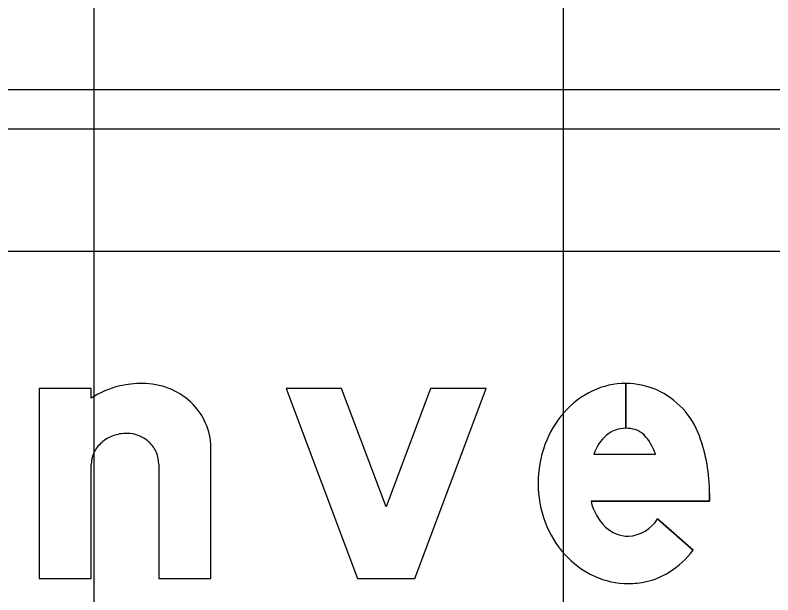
# Model space of a CAD drawing. Extents: x 2193008 to 2198143, y 1236112 to 1237864.
# Drawn here: x 2195472.447 to 2195475.676, y 1237207.642 to 1237210.111 of the extents above; entities that cross this region are included whole.
import ezdxf

# ---------------------------------------------------------------- set-up
doc = ezdxf.new("R2010")
doc.units = 0
for name, color, linetype in [('GSBWFILL', 7, 'Continuous'), ('GSCOLORFILL', 7, 'Continuous'), ('GSOUTLINE', 7, 'Continuous'), ('M-ROADS', 7, 'Continuous')]:
    doc.layers.add(name, color=color, linetype=linetype)

msp = doc.modelspace()

# ---------------------------------------------------------------- linework, layer by layer
at = {"layer": 'GSBWFILL'}
for p, q in [((2195475.0491, 1237208.5425), (2195475.0491, 1237208.3515)), ((2195475.0492, 1237208.3515), (2195475.0492, 1237208.5425)), ((2195474.914, 1237208.2405), (2195475.1763, 1237208.2405)), ((2195473.0594, 1237208.1977), (2195473.0594, 1237207.712)), ((2195475.1851, 1237207.9662), (2195475.3367, 1237207.832))]:
    msp.add_line(p, q, dxfattribs=at)
for points in [[(2195472.7715, 1237208.4803), (2195472.7715, 1237208.5203), (2195472.5501, 1237208.5203), (2195472.5501, 1237207.712), (2195472.7715, 1237207.712), (2195472.7715, 1237208.1977)], [(2195473.0594, 1237207.712), (2195473.2808, 1237207.712), (2195473.2808, 1237208.2705)], [(2195475.4067, 1237208.0728), (2195475.4067, 1237208.0412), (2195474.9014, 1237208.0412)]]:
    msp.add_lwpolyline(points, dxfattribs=at)
msp.add_lwpolyline([(2195473.8386, 1237208.5203), (2195473.6019, 1237208.5203), (2195473.9064, 1237207.712), (2195474.15, 1237207.712), (2195474.4545, 1237208.5203), (2195474.2179, 1237208.5203), (2195474.0282, 1237208.0169)], close=True, dxfattribs=at)
for centre, radius, start, end in [((2195475.0491, 1237208.2145), 0.328, 90, 115.3224), ((2195475.0491, 1237208.2145), 0.328, 66.2413, 89.9903), ((2195475.0716, 1237208.1669), 0.3806, 115.3224, 138.8015), ((2195475.0408, 1237208.2015), 0.3432, 19.9901, 65.8469), ((2195475.1068, 1237208.1362), 0.4273, 138.8015, 160.0695), ((2195475.0491, 1237208.2231), 0.1284, 90, 129.2086), ((2195475.0491, 1237208.2026), 0.1488, 74.2341, 89.9787), ((2195475.067, 1237208.266), 0.083, 43.3306, 74.2341), ((2195475.0804, 1237208.1899), 0.174, 130.2868, 163.0777), ((2195474.968, 1237208.1725), 0.2192, 18.0656, 43.3306), ((2195474.687, 1237208.0728), 0.7197, 0, 19.9901), ((2195475.1618, 1237208.1162), 0.4859, 160.0695, 180), ((2195475.1473, 1237208.1162), 0.4714, 180, 200.5021), ((2195475.1141, 1237208.0882), 0.2179, 192.4467, 226.2893), ((2195475.1051, 1237208.1004), 0.4263, 200.5021, 222.0738), ((2195475.05, 1237208.0497), 0.1589, 273.8929, 328.2838), ((2195475.0627, 1237208.0353), 0.1441, 226.5476, 269.2365), ((2195475.0781, 1237208.076), 0.3899, 222.0738, 245.3524), ((2195475.0121, 1237208.0863), 0.4124, 302.591, 321.9228), ((2195475.0608, 1237208.0383), 0.3484, 245.3524, 270), ((2195475.0702, 1237207.9954), 0.3045, 282.4743, 302.591), ((2195475.0608, 1237208.0383), 0.3484, 270, 282.4743)]:
    msp.add_arc(centre, radius, start, end, dxfattribs=at)
for centre, major_axis, start_param, end_param in [((2195472.9857, 1237208.144), (0, 0.3987), 0.235088, 0.567132), ((2195472.9895, 1237208.0995), (0, 0.4429), 0, 0.219986), ((2195472.9895, 1237208.2307), (0, 0.3117), 5.914285, 6.283185), ((2195472.997, 1237208.2501), (0, 0.2909), 5.532258, 5.914285), ((2195473.0086, 1237208.2626), (0, 0.2739), 5.130076, 5.532258), ((2195473.0266, 1237208.2705), (0, 0.2542), 4.712389, 5.130076), ((2195472.9234, 1237208.1554), (0, 0.1743), 0, 0.345704), ((2195472.9234, 1237208.1899), (0, 0.1399), 5.900624, 6.283185), ((2195472.916, 1237208.1761), (0, 0.1524), 0.345704, 0.715718), ((2195472.9249, 1237208.1937), (0, 0.1358), 5.51227, 5.900624), ((2195472.9045, 1237208.1892), (0, 0.1349), 0.715718, 1.126231), ((2195472.9273, 1237208.1961), (0, 0.1324), 5.115435, 5.51227), ((2195472.8869, 1237208.1977), (0, 0.1153), 1.126231, 1.570796), ((2195472.931, 1237208.1977), (0, 0.1284), 4.712389, 5.115435)]:
    msp.add_ellipse(centre, major_axis=major_axis, ratio=0.999997, start_param=start_param, end_param=end_param, dxfattribs=at)
at = {"layer": 'GSCOLORFILL'}
for p, q in [((2195484.8138, 1237209.7933), (2195469.6623, 1237209.7933)), ((2195469.6623, 1237209.6268), (2195484.8138, 1237209.6268)), ((2195475.0491, 1237208.5425), (2195475.0491, 1237208.3515)), ((2195475.0492, 1237208.3515), (2195475.0492, 1237208.5425)), ((2195474.914, 1237208.2405), (2195475.1763, 1237208.2405)), ((2195473.0594, 1237208.1977), (2195473.0594, 1237207.712)), ((2195475.1851, 1237207.9662), (2195475.3367, 1237207.832))]:
    msp.add_line(p, q, dxfattribs=at)
for points in [[(2195472.7715, 1237208.4803), (2195472.7715, 1237208.5203), (2195472.5501, 1237208.5203), (2195472.5501, 1237207.712), (2195472.7715, 1237207.712), (2195472.7715, 1237208.1977)], [(2195473.0594, 1237207.712), (2195473.2808, 1237207.712), (2195473.2808, 1237208.2705)], [(2195475.4067, 1237208.0728), (2195475.4067, 1237208.0412), (2195474.9014, 1237208.0412)]]:
    msp.add_lwpolyline(points, dxfattribs=at)
msp.add_lwpolyline([(2195473.8386, 1237208.5203), (2195473.6019, 1237208.5203), (2195473.9064, 1237207.712), (2195474.15, 1237207.712), (2195474.4545, 1237208.5203), (2195474.2179, 1237208.5203), (2195474.0282, 1237208.0169)], close=True, dxfattribs=at)
for centre, radius, start, end in [((2195475.0491, 1237208.2145), 0.328, 90, 115.3224), ((2195475.0491, 1237208.2145), 0.328, 66.2413, 89.9903), ((2195475.0716, 1237208.1669), 0.3806, 115.3224, 138.8015), ((2195475.0408, 1237208.2015), 0.3432, 19.9901, 65.8469), ((2195475.1068, 1237208.1362), 0.4273, 138.8015, 160.0695), ((2195475.0491, 1237208.2231), 0.1284, 90, 129.2086), ((2195475.0491, 1237208.2026), 0.1488, 74.2341, 89.9787), ((2195475.067, 1237208.266), 0.083, 43.3306, 74.2341), ((2195475.0804, 1237208.1899), 0.174, 130.2868, 163.0777), ((2195474.968, 1237208.1725), 0.2192, 18.0656, 43.3306), ((2195474.687, 1237208.0728), 0.7197, 0, 19.9901), ((2195475.1618, 1237208.1162), 0.4859, 160.0695, 180), ((2195475.1473, 1237208.1162), 0.4714, 180, 200.5021), ((2195475.1141, 1237208.0882), 0.2179, 192.4467, 226.2893), ((2195475.1051, 1237208.1004), 0.4263, 200.5021, 222.0738), ((2195475.05, 1237208.0497), 0.1589, 273.8929, 328.2838), ((2195475.0627, 1237208.0353), 0.1441, 226.5476, 269.2365), ((2195475.0781, 1237208.076), 0.3899, 222.0738, 245.3524), ((2195475.0121, 1237208.0863), 0.4124, 302.591, 321.9228), ((2195475.0608, 1237208.0383), 0.3484, 245.3524, 270), ((2195475.0702, 1237207.9954), 0.3045, 282.4743, 302.591), ((2195475.0608, 1237208.0383), 0.3484, 270, 282.4743)]:
    msp.add_arc(centre, radius, start, end, dxfattribs=at)
for centre, major_axis, start_param, end_param in [((2195472.9857, 1237208.144), (0, 0.3987), 0.235088, 0.567132), ((2195472.9895, 1237208.0995), (0, 0.4429), 0, 0.219986), ((2195472.9895, 1237208.2307), (0, 0.3117), 5.914285, 6.283185), ((2195472.997, 1237208.2501), (0, 0.2909), 5.532258, 5.914285), ((2195473.0086, 1237208.2626), (0, 0.2739), 5.130076, 5.532258), ((2195473.0266, 1237208.2705), (0, 0.2542), 4.712389, 5.130076), ((2195472.9234, 1237208.1554), (0, 0.1743), 0, 0.345704), ((2195472.9234, 1237208.1899), (0, 0.1399), 5.900624, 6.283185), ((2195472.916, 1237208.1761), (0, 0.1524), 0.345704, 0.715718), ((2195472.9249, 1237208.1937), (0, 0.1358), 5.51227, 5.900624), ((2195472.9045, 1237208.1892), (0, 0.1349), 0.715718, 1.126231), ((2195472.9273, 1237208.1961), (0, 0.1324), 5.115435, 5.51227), ((2195472.8869, 1237208.1977), (0, 0.1153), 1.126231, 1.570796), ((2195472.931, 1237208.1977), (0, 0.1284), 4.712389, 5.115435)]:
    msp.add_ellipse(centre, major_axis=major_axis, ratio=0.999997, start_param=start_param, end_param=end_param, dxfattribs=at)
at = {"layer": 'GSOUTLINE'}
for p, q in [((2195474.914, 1237208.2405), (2195475.1763, 1237208.2405)), ((2195473.0594, 1237208.1977), (2195473.0594, 1237207.712)), ((2195475.3367, 1237207.832), (2195475.1851, 1237207.9662))]:
    msp.add_line(p, q, dxfattribs=at)
for points in [[(2195472.7715, 1237208.4803), (2195472.7715, 1237208.5203), (2195472.5501, 1237208.5203), (2195472.5501, 1237207.712), (2195472.7715, 1237207.712), (2195472.7715, 1237208.1977)], [(2195473.0594, 1237207.712), (2195473.2808, 1237207.712), (2195473.2808, 1237208.2705)], [(2195474.9014, 1237208.0412), (2195475.4067, 1237208.0412), (2195475.4067, 1237208.0728)]]:
    msp.add_lwpolyline(points, dxfattribs=at)
msp.add_lwpolyline([(2195473.8386, 1237208.5203), (2195473.6019, 1237208.5203), (2195473.9064, 1237207.712), (2195474.15, 1237207.712), (2195474.4545, 1237208.5203), (2195474.2179, 1237208.5203), (2195474.0282, 1237208.0169)], close=True, dxfattribs=at)
for centre, radius, start, end in [((2195475.0491, 1237208.2145), 0.328, 90, 115.3224), ((2195475.0491, 1237208.2145), 0.328, 66.2413, 90), ((2195475.0716, 1237208.1669), 0.3806, 115.3224, 138.8015), ((2195475.0408, 1237208.2015), 0.3432, 19.9901, 65.8469), ((2195475.1068, 1237208.1362), 0.4273, 138.8015, 160.0695), ((2195475.0491, 1237208.2231), 0.1284, 90, 129.2086), ((2195475.0491, 1237208.2026), 0.1488, 74.2341, 90), ((2195475.067, 1237208.266), 0.083, 43.3306, 74.2341), ((2195475.0804, 1237208.1899), 0.174, 130.2868, 163.0777), ((2195474.968, 1237208.1725), 0.2192, 18.0656, 43.3306), ((2195474.687, 1237208.0728), 0.7197, 0, 19.9901), ((2195475.1618, 1237208.1162), 0.4859, 160.0695, 180), ((2195475.1473, 1237208.1162), 0.4714, 180, 200.5021), ((2195475.1141, 1237208.0882), 0.2179, 192.4467, 226.2893), ((2195475.1051, 1237208.1004), 0.4263, 200.5021, 222.0738), ((2195475.05, 1237208.0497), 0.1589, 273.8929, 328.2838), ((2195475.0627, 1237208.0353), 0.1441, 226.5476, 269.2365), ((2195475.0781, 1237208.076), 0.3899, 222.0738, 245.3524), ((2195475.0121, 1237208.0863), 0.4124, 302.591, 321.9228), ((2195475.0608, 1237208.0383), 0.3484, 245.3524, 270), ((2195475.0702, 1237207.9954), 0.3045, 282.4743, 302.591), ((2195475.0608, 1237208.0383), 0.3484, 270, 282.4743)]:
    msp.add_arc(centre, radius, start, end, dxfattribs=at)
for centre, major_axis, start_param, end_param in [((2195472.9857, 1237208.144), (0, 0.3987), 0.235088, 0.567132), ((2195472.9895, 1237208.0995), (0, 0.4429), 0, 0.219986), ((2195472.9895, 1237208.2307), (0, 0.3117), 5.914285, 6.283185), ((2195472.997, 1237208.2501), (0, 0.2909), 5.532258, 5.914285), ((2195473.0086, 1237208.2626), (0, 0.2739), 5.130076, 5.532258), ((2195473.0266, 1237208.2705), (0, 0.2542), 4.712389, 5.130076), ((2195472.9234, 1237208.1554), (0, 0.1743), 0, 0.345704), ((2195472.9234, 1237208.1899), (0, 0.1399), 5.900624, 6.283185), ((2195472.916, 1237208.1761), (0, 0.1524), 0.345704, 0.715718), ((2195472.9249, 1237208.1937), (0, 0.1358), 5.51227, 5.900624), ((2195472.9045, 1237208.1892), (0, 0.1349), 0.715718, 1.126231), ((2195472.9273, 1237208.1961), (0, 0.1324), 5.115435, 5.51227), ((2195472.8869, 1237208.1977), (0, 0.1153), 1.126231, 1.570796), ((2195472.931, 1237208.1977), (0, 0.1284), 4.712389, 5.115435)]:
    msp.add_ellipse(centre, major_axis=major_axis, ratio=0.999997, start_param=start_param, end_param=end_param, dxfattribs=at)
at = {"layer": 'M-ROADS'}
for p, q in [((2195472.7834, 1237163.1062), (2195472.7834, 1237223.1062)), ((2195474.7834, 1237163.1062), (2195474.7834, 1237223.1062)), ((2195388.7834, 1237209.1062), (2195518.7834, 1237209.1062))]:
    msp.add_line(p, q, dxfattribs=at)

doc.saveas('drawing.dxf')
